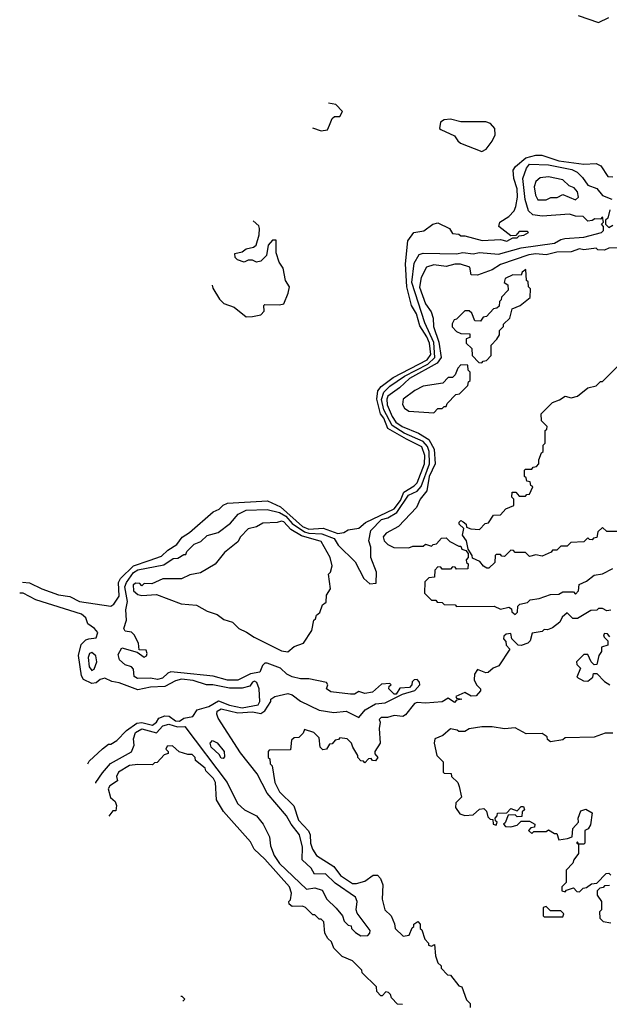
# Model space of a CAD drawing. Extents: x 2769579 to 2883812, y 684207 to 828660.
# Tile 259 of 505: x 2775728 to 2778558, y 796081 to 800807. Entities that reach past the tile are written whole.
import ezdxf

# ---------------------------------------------------------------- set-up
doc = ezdxf.new("R2010")
doc.units = 0

msp = doc.modelspace()

# ---------------------------------------------------------------- linework, layer by layer
at = {"layer": '0CON02XD'}
for points in [[(2778407.3, 800827.3), (2778505, 800793.8), (2778555, 800818)], [(2777133.6, 800287.1), (2777175, 800273.3), (2777205, 800277.5), (2777215, 800300), (2777227, 800333), (2777238.3, 800341.7), (2777265, 800342.5), (2777276.4, 800366.4), (2777245, 800400), (2777209.3, 800405.7)], [(2777945, 800174), (2777966.7, 800185), (2777996.1, 800223.9), (2778010, 800255), (2778007.5, 800285), (2777988.1, 800308.1), (2777965, 800316), (2777845, 800316.2), (2777795, 800328.8), (2777765, 800326.7), (2777747.5, 800315), (2777742.5, 800285), (2777749.3, 800279.3), (2777815, 800250), (2777830, 800225), (2777844.1, 800214.1), (2777945, 800174)], [(2775742.1, 798107.5), (2775775, 798103.8), (2775835, 798074.3), (2775915, 798045.8), (2775968.3, 798038.3), (2776015, 798014.2), (2776165, 797992.5), (2776179.3, 798000.7), (2776205, 798040), (2776202.5, 798105), (2776212.5, 798125), (2776274.4, 798185.6), (2776349.2, 798210.8), (2776408.8, 798231.2), (2776439.7, 798260.3), (2776482.7, 798287.3), (2776507.3, 798322.7), (2776543.3, 798345), (2776656.1, 798443.9), (2776685, 798456.7), (2776705, 798476.7), (2776725, 798486), (2776917.1, 798497.1), (2776978.9, 798468.9), (2777086, 798375), (2777115, 798361.1), (2777185, 798366), (2777255, 798340), (2777283.9, 798346.1), (2777305, 798358.8), (2777355, 798366.7), (2777387.3, 798392.7), (2777525, 798459.2), (2777555, 798498.8), (2777570.7, 798539.3), (2777620.9, 798569.1), (2777635, 798583.8), (2777671.4, 798675), (2777672.9, 798715), (2777657.4, 798757.4), (2777585, 798794.2), (2777494.2, 798844.2), (2777475, 798893.8), (2777460, 798915), (2777441.4, 798985), (2777447.1, 799025), (2777463.2, 799046.8), (2777520, 799090), (2777684, 799175), (2777700.9, 799199.1), (2777694.2, 799255), (2777682.5, 799285), (2777648.1, 799338.1), (2777632.5, 799395), (2777608.8, 799435), (2777585.7, 799525), (2777580, 799635), (2777590, 799745), (2777620, 799785), (2777667, 799793), (2777710, 799825), (2777735, 799832.5), (2777790, 799805), (2777805, 799780), (2777835, 799777.5), (2777845, 799770), (2777865, 799770), (2777947, 799747), (2778035, 799752.5), (2778065, 799743.3), (2778095, 799760), (2778115, 799760), (2778125, 799770), (2778147, 799773), (2778170, 799785), (2778165, 799790), (2778125, 799790), (2778108.3, 799771.7), (2778085, 799770), (2778027.5, 799815), (2778032.5, 799835), (2778075, 799862.5), (2778100.5, 799889.5), (2778109.2, 799910.8), (2778117.5, 799955), (2778115.8, 799995), (2778100, 800045), (2778096.2, 800085), (2778107.3, 800102.7), (2778156.8, 800143.2), (2778205, 800156), (2778233.9, 800156.1), (2778315, 800129.2), (2778435, 800113.8), (2778495, 800116.2), (2778516.7, 800105), (2778550, 800055), (2778575, 800052.5)], [(2776092.7, 797142.4), (2776093.9, 797146.1), (2776125, 797192.5), (2776164.1, 797235.9), (2776265, 797292.5), (2776276.7, 797325), (2776273.8, 797355), (2776284.3, 797385.7), (2776315, 797403.8), (2776385, 797383.8), (2776415, 797418), (2776444.3, 797425.7), (2776485, 797412.9), (2776520, 797415), (2776723.8, 797145), (2776773.9, 797043.9), (2776807.5, 797015), (2776865, 796986.2), (2776896, 796945), (2776926.2, 796885), (2776931.7, 796841.7), (2776948.8, 796795), (2776975, 796756.7), (2777103.8, 796633.8), (2777145, 796640), (2777179.3, 796629.3), (2777202.5, 796585), (2777247.5, 796542.5), (2777277.5, 796505), (2777285, 796480), (2777305, 796460), (2777318.3, 796458.3), (2777320, 796445), (2777340, 796425), (2777365, 796410), (2777398.3, 796411.7), (2777408.3, 796421.7), (2777410, 796435), (2777348.3, 796518.3), (2777343.3, 796535), (2777347.5, 796575), (2777340, 796595), (2777241.7, 796661.7), (2777195, 796706.7), (2777142.5, 796705), (2777126.2, 796735), (2777083.3, 796775), (2777085.8, 796835), (2777071.2, 796895), (2777031.2, 796945), (2777008.8, 796985), (2776916.2, 797095), (2776867.3, 797187.3), (2776787.7, 797287.7), (2776680, 797455), (2776674.1, 797474.1), (2776675, 797487.5), (2776695, 797498.8), (2776775, 797479.2), (2776845, 797484), (2776885, 797476.7), (2776905, 797490), (2776932.5, 797535), (2776933.8, 797546.2), (2776951.7, 797558.3), (2777015, 797573.3), (2777036, 797566), (2777075.8, 797535.8), (2777165, 797492), (2777235, 797481.2), (2777295, 797487.5), (2777355, 797457.5), (2777386.7, 797495), (2777435, 797522.5), (2777481.7, 797528.3), (2777565, 797570), (2777625, 797587.5), (2777647.5, 797615), (2777647, 797627), (2777635, 797640), (2777621.7, 797638.3), (2777611.7, 797628.3), (2777610, 797615), (2777598.3, 797601.7), (2777551.7, 797598.3), (2777535, 797570), (2777525, 797570), (2777500, 797595), (2777501.7, 797608.3), (2777510, 797615), (2777505, 797620), (2777465, 797617.5), (2777421.7, 797578.3), (2777385, 797572.5), (2777355, 797582.5), (2777335, 797570), (2777315, 797570), (2777221.2, 797581.2), (2777200, 797595), (2777207.5, 797615), (2777200, 797625), (2777116.4, 797643.6), (2777076.4, 797643.6), (2777035, 797653.3), (2777010, 797665), (2776980, 797695), (2776915, 797717.5), (2776905, 797717.5), (2776893.6, 797706.4), (2776880, 797675), (2776835, 797666.7), (2776775, 797636.7), (2776725, 797636.7), (2776655.9, 797655.9), (2776501.2, 797671.2), (2776453.8, 797676.2), (2776439.3, 797670.7), (2776413.6, 797646.4), (2776389.5, 797640.5), (2776355, 797646.7), (2776293.9, 797643.9), (2776277.5, 797655), (2776275, 797690), (2776265, 797700), (2776235, 797710), (2776206.7, 797735), (2776200.7, 797759.3), (2776218.3, 797791.7), (2776291.7, 797771.7), (2776325, 797747.5), (2776336.4, 797753.6), (2776340, 797765), (2776335, 797780), (2776301.7, 797781.7), (2776297.5, 797815), (2776277.5, 797855), (2776265, 797867.5), (2776235, 797872.5), (2776227.5, 797885), (2776240, 797925), (2776236.7, 797975), (2776246.2, 798015), (2776233.1, 798085), (2776240, 798105), (2776275, 798154.2), (2776295, 798165.6), (2776420.5, 798189.5), (2776465, 798220), (2776487, 798223), (2776515, 798240), (2776525, 798240), (2776530, 798255), (2776565, 798290), (2776597, 798303), (2776628.3, 798331.7), (2776680, 798345), (2776739.3, 798390.7), (2776777, 798433), (2776815, 798453.3), (2776915, 798456), (2776975, 798441.4), (2777005, 798423.1), (2777035, 798389.4), (2777095, 798348.2), (2777115, 798341.8), (2777178.7, 798338.7), (2777236.7, 798316.7), (2777256.7, 798285), (2777337.5, 798205), (2777380, 798125), (2777408.3, 798098.3), (2777438.3, 798101.7), (2777440, 798155), (2777412.5, 798225), (2777412.5, 798275), (2777403.3, 798305), (2777413.3, 798355), (2777465, 798407.1), (2777495, 798415.8), (2777537.9, 798442.1), (2777594, 798525), (2777635.5, 798544.5), (2777655, 798566.7), (2777694.4, 798675), (2777692.5, 798735), (2777685, 798758.8), (2777665, 798781.9), (2777572.6, 798822.6), (2777515, 798858.6), (2777475, 798933.8), (2777464.5, 798984.5), (2777475, 799018.8), (2777505, 799047.1), (2777575, 799095.6), (2777685.9, 799154.1), (2777720.6, 799185), (2777715, 799256.7), (2777671.5, 799351.5), (2777610, 799545), (2777621.7, 799638.3), (2777645, 799680), (2777665, 799686.7), (2777825, 799683.8), (2777855, 799688.8), (2777905, 799683.3), (2777935, 799690), (2778025, 799681.2), (2778135, 799712.5), (2778295, 799733.8), (2778325, 799752.5), (2778343.6, 799756.4), (2778435, 799762.5), (2778520, 799785), (2778530, 799795), (2778530, 799815), (2778520, 799825), (2778530, 799835), (2778525, 799860), (2778515, 799850), (2778488.3, 799851.7), (2778475, 799842.5), (2778455, 799840), (2778431.7, 799861.7), (2778395, 799863.8), (2778367, 799873), (2778235, 799863.3), (2778190.5, 799870.5), (2778169.3, 799889.3), (2778154.1, 799944.1), (2778142, 800045), (2778160, 800095), (2778175, 800113.3), (2778265, 800110), (2778377.3, 800087.3), (2778402.5, 800075), (2778429.5, 800049.5), (2778455, 800013.3), (2778497, 799997), (2778525, 799962.5), (2778570, 799945)], [(2778395, 799942.5), (2778410, 799955), (2778405, 799980), (2778389.3, 799999.3), (2778365, 800010), (2778335, 800037.5), (2778265, 800052.5), (2778225, 800047.5), (2778205, 800030), (2778196.7, 800005), (2778203.3, 799965), (2778215, 799942.5), (2778255, 799942.5), (2778277, 799953), (2778306.7, 799953.3), (2778335, 799967.5), (2778395, 799942.5)], [(2778560, 799895), (2778550, 799855), (2778540, 799845), (2778540, 799825), (2778555, 799810), (2778575, 799820)], [(2776652.1, 799532.9), (2776655, 799517.5), (2776687.5, 799465), (2776707.5, 799445), (2776757, 799427), (2776815, 799380), (2776845, 799382.5), (2776885, 799390), (2776901.7, 799408.3), (2776900, 799435), (2776905, 799440), (2776975, 799437.5), (2776995, 799442.5), (2777016.7, 799495), (2777022.5, 799525), (2777003.3, 799555), (2776992.5, 799615), (2776973, 799643), (2776958.3, 799688.3), (2776958.3, 799748.3), (2776941.7, 799748.3), (2776920, 799725), (2776912.5, 799675), (2776885, 799647.5), (2776865, 799642.5), (2776845, 799652.5), (2776825, 799652.5), (2776805, 799643.3), (2776772.5, 799655), (2776762.5, 799665), (2776760, 799685), (2776795, 799692.5), (2776815, 799707.5), (2776850, 799715), (2776862.5, 799725), (2776877.5, 799775), (2776878.8, 799805), (2776875, 799817.5), (2776848.8, 799840.9)], [(2778636.4, 799713.6), (2778555, 799710), (2778535, 799700), (2778503, 799703), (2778495, 799710), (2778435, 799702.5), (2778415, 799707.5), (2778375, 799693.3), (2778305, 799691.2), (2778255, 799678.8), (2778205, 799683.3), (2778171.7, 799678.3), (2778035, 799631.2), (2777995, 799606.7), (2777925, 799580), (2777895, 799582.5), (2777888.3, 799618.3), (2777843.6, 799633.6), (2777816.4, 799633.6), (2777775, 799622.5), (2777715, 799630), (2777680.7, 799619.3), (2777655, 799570), (2777646.4, 799523.6), (2777675, 799442.5), (2777702.5, 799405), (2777712.5, 799375), (2777713.8, 799335), (2777739.2, 799259.2), (2777750, 799185), (2777731.7, 799158.3), (2777598.8, 799085), (2777550.3, 799039.7), (2777495, 799000), (2777489.2, 798985), (2777492.3, 798957.7), (2777515, 798902.5), (2777533.3, 798875), (2777563.3, 798855), (2777642, 798822), (2777691.9, 798791.9), (2777716.7, 798745), (2777722, 798675), (2777693.1, 798615), (2777681.2, 798545), (2777650, 798505), (2777632.5, 798465), (2777546.4, 798373.6), (2777487, 798343), (2777472.5, 798325), (2777477.5, 798305), (2777495, 798287.5), (2777523.6, 798273.6), (2777595, 798272.5), (2777615, 798280), (2777665, 798280), (2777675, 798290), (2777705, 798280), (2777711.7, 798288.3), (2777728.3, 798291.7), (2777751.7, 798318.3), (2777775, 798320), (2777793, 798303), (2777835, 798280), (2777845, 798280), (2777850, 798265), (2777868.3, 798258.3), (2777880, 798245), (2777880, 798225), (2777870, 798215), (2777871.7, 798201.7), (2777880, 798195), (2777878.3, 798171.7), (2777825, 798170), (2777818.3, 798178.3), (2777805, 798180), (2777795, 798170), (2777755, 798170), (2777748.3, 798178.3), (2777735, 798180), (2777720, 798165), (2777718.3, 798131.7), (2777691.7, 798128.3), (2777671.7, 798108.3), (2777670, 798055), (2777705, 798020), (2777725, 798020), (2777731.7, 798011.7), (2777755, 798010), (2777765, 798000), (2777817.5, 797997.5), (2777825, 797990), (2778005, 797992.5), (2778035, 797977.5), (2778075, 797987.5), (2778088.3, 797978.3), (2778090, 797965), (2778105, 797952.5), (2778117, 797963), (2778118.3, 797991.7), (2778128.3, 798001.7), (2778165, 798010), (2778178.3, 798021.7), (2778221.7, 798028.3), (2778275, 798047.5), (2778315, 798050), (2778335, 798060), (2778385, 798060), (2778395, 798050), (2778410, 798065), (2778413.6, 798096.4), (2778448.3, 798111.7), (2778485, 798140), (2778525, 798147.5), (2778575, 798173.3)], [(2777945, 799160), (2777951.7, 799168.3), (2777968.3, 799171.7), (2777990, 799195), (2777990, 799245), (2778017, 799273), (2778030, 799295), (2778030, 799315), (2778050, 799335), (2778050, 799345), (2778080, 799375), (2778091.7, 799418.3), (2778130, 799435), (2778177, 799473), (2778180, 799515), (2778170, 799525), (2778168.3, 799548.3), (2778160, 799555), (2778157.5, 799607.5), (2778140, 799595), (2778135, 799580), (2778095, 799582.5), (2778057.5, 799565), (2778052.5, 799545), (2778070, 799535), (2778071.7, 799508.3), (2778040, 799475), (2778038.3, 799461.7), (2778030, 799455), (2778028.3, 799431.7), (2778018.3, 799421.7), (2778001.7, 799418.3), (2777968.3, 799381.7), (2777951.7, 799378.3), (2777940, 799360), (2777911.7, 799361.7), (2777898.3, 799398.3), (2777885, 799410), (2777865, 799410), (2777825, 799370), (2777813.6, 799366.4), (2777803, 799347), (2777803, 799333), (2777825, 799310), (2777845, 799300), (2777888.3, 799298.3), (2777888.3, 799281.7), (2777870, 799275), (2777870, 799255), (2777898.3, 799228.3), (2777900, 799195), (2777931.7, 799161.7), (2777945, 799160)], [(2777715, 798920), (2777735, 798940), (2777755, 798940), (2777765, 798950), (2777775, 798950), (2777780, 798965), (2777821.7, 799008.3), (2777838.3, 799011.7), (2777878.3, 799051.7), (2777881.7, 799068.3), (2777890, 799075), (2777890, 799115), (2777880, 799125), (2777878.3, 799148.3), (2777845, 799150), (2777830, 799135), (2777818.3, 799101.7), (2777805, 799090), (2777785, 799090), (2777758.3, 799061.7), (2777665, 799047.5), (2777625, 799027.5), (2777567.5, 798985), (2777565, 798960), (2777575, 798942.5), (2777595, 798927.5), (2777715, 798920)], [(2778635, 798350), (2778545, 798350), (2778525, 798370), (2778501.7, 798348.3), (2778498.3, 798321.7), (2778481.7, 798318.3), (2778475, 798310), (2778461.7, 798311.7), (2778455, 798320), (2778435, 798300), (2778373, 798297), (2778355, 798280), (2778325, 798280), (2778305, 798260), (2778285, 798260), (2778278.3, 798251.7), (2778235, 798232.5), (2778205, 798237.5), (2778175, 798230), (2778155, 798250), (2778105, 798250), (2778098.3, 798258.3), (2778085, 798260), (2778055, 798230), (2778041.7, 798231.7), (2778035, 798240), (2778015, 798240), (2778010, 798235), (2778008.3, 798201.7), (2777980, 798175), (2777970, 798175), (2777953.6, 798183.6), (2777936.1, 798206.1), (2777901.7, 798221.7), (2777900, 798235), (2777880, 798265), (2777872.5, 798305), (2777853, 798333), (2777860, 798365), (2777837.5, 798385), (2777837.5, 798395), (2777845, 798402.5), (2777857, 798397), (2777870, 798385), (2777871.7, 798371.7), (2777893, 798363), (2777935, 798360), (2777961.7, 798388.3), (2777978.3, 798391.7), (2778001.7, 798428.3), (2778035, 798430), (2778061.7, 798458.3), (2778100, 798475), (2778100, 798505), (2778090, 798515), (2778091.7, 798538.3), (2778108.3, 798538.3), (2778125, 798520), (2778155, 798520), (2778161.7, 798528.3), (2778175, 798530), (2778190, 798565), (2778181.7, 798571.7), (2778178.3, 798588.3), (2778161.7, 798591.7), (2778158.3, 798608.3), (2778150, 798615), (2778150, 798645), (2778155, 798650), (2778185, 798650), (2778191.7, 798658.3), (2778208.3, 798661.7), (2778220, 798675), (2778220, 798695), (2778231.7, 798728.3), (2778240, 798735), (2778240, 798765), (2778250, 798775), (2778250, 798835), (2778258.3, 798841.7), (2778260, 798855), (2778231.7, 798881.7), (2778230, 798915), (2778285, 798970), (2778318.3, 798981.7), (2778345, 799000), (2778375, 798992.5), (2778405, 799000), (2778455, 799040), (2778495, 799050), (2778515, 799070), (2778525, 799070), (2778595, 799140)], [(2777015, 797772.5), (2777045, 797797.5), (2777090, 797815), (2777130, 797875), (2777140, 797925), (2777148.3, 797931.7), (2777151.7, 797948.3), (2777168.3, 797961.7), (2777181.7, 797998.3), (2777198.3, 798011.7), (2777200, 798045), (2777220, 798075), (2777210, 798145), (2777220, 798155), (2777227.5, 798185), (2777217.5, 798225), (2777175, 798302.5), (2777080, 798330), (2777030, 798360), (2776995, 798396.2), (2776985, 798400), (2776963, 798393), (2776895, 798390), (2776865, 798373.3), (2776825, 798362.5), (2776787.5, 798325), (2776775, 798300), (2776710.7, 798249.3), (2776666.4, 798193.6), (2776595, 798152.5), (2776545, 798142.5), (2776505, 798122.5), (2776415, 798122.5), (2776361.7, 798098.3), (2776325, 798100), (2776315, 798090), (2776305, 798100), (2776285, 798102.5), (2776273.3, 798095), (2776273.8, 798065), (2776295, 798047.5), (2776315, 798042.5), (2776385, 798047.5), (2776503.6, 798003.6), (2776576.4, 797996.4), (2776628.3, 797968.3), (2776675, 797952.5), (2776708.3, 797928.3), (2776750, 797915), (2776780, 797885), (2776817, 797867), (2776853, 797843), (2776985, 797777.5), (2777015, 797772.5)], [(2776055.7, 797234.9), (2776061.7, 797248.3), (2776125, 797306.7), (2776155, 797330), (2776165, 797330), (2776195, 797347.5), (2776240, 797395), (2776289.7, 797430.3), (2776315, 797433.1), (2776365, 797420.8), (2776383.8, 797435), (2776395.9, 797454.1), (2776425, 797466.2), (2776445, 797463.8), (2776475, 797442), (2776495, 797440), (2776515.9, 797454.1), (2776558.3, 797461.7), (2776580, 797495), (2776635, 797510), (2776682.3, 797537.7), (2776735, 797516), (2776795, 797504.3), (2776871.7, 797518.3), (2776880, 797535), (2776877.5, 797595), (2776866.7, 797625), (2776855, 797632.5), (2776845, 797627.5), (2776832.5, 797607.5), (2776795, 797598.8), (2776735, 797597.5), (2776655, 797613.8), (2776625, 797613.8), (2776560, 797635), (2776505, 797640.8), (2776475, 797633.8), (2776424.2, 797605.8), (2776355, 797603.8), (2776295, 797590), (2776205, 797623.8), (2776169.5, 797629.5), (2776136.1, 797646.1), (2776115, 797640), (2776095, 797623.8), (2776075, 797620), (2776035, 797640), (2776025, 797657.5), (2776010, 797755), (2776022.7, 797807.3), (2776045, 797830), (2776060, 797835), (2776095, 797840), (2776102.5, 797865), (2776087.5, 797885), (2776055, 797907.5), (2776046.1, 797936.1), (2776025, 797953.8), (2775805, 798022.9), (2775745, 798053.8), (2775728.1, 798054.7)], [(2778565, 797972.5), (2778545, 797970), (2778525, 797980), (2778505, 797980), (2778497.5, 797972.5), (2778468.3, 797971.7), (2778405, 797932.5), (2778383, 797933), (2778355, 797960), (2778330.7, 797939.3), (2778320, 797915), (2778285, 797887.5), (2778261.7, 797878.3), (2778245, 797880), (2778235, 797870), (2778187, 797863), (2778177.5, 797825), (2778166.1, 797813.9), (2778135, 797802.5), (2778120, 797805), (2778090, 797835), (2778085, 797860), (2778063, 797857), (2778051.7, 797848.3), (2778050, 797835), (2778061.7, 797821.7), (2778062.5, 797805), (2778080, 797785), (2778027.5, 797705), (2778000, 797695), (2777976.4, 797673.6), (2777965, 797672.5), (2777925, 797687.5), (2777910, 797665), (2777908.3, 797638.3), (2777920, 797615), (2777940, 797595), (2777940, 797585), (2777918.3, 797561.7), (2777895, 797560), (2777865, 797577.5), (2777821.7, 797558.3), (2777825, 797550), (2777850, 797545), (2777825, 797540), (2777815, 797530), (2777785, 797550), (2777755, 797532.5), (2777675, 797526.7), (2777635, 797530), (2777622.5, 797525), (2777579.3, 797470.7), (2777567, 797463), (2777525, 797467.5), (2777493, 797457), (2777463, 797457), (2777452.5, 797447.5), (2777457.5, 797435), (2777453.3, 797405), (2777457.5, 797335), (2777432.5, 797295), (2777432.5, 797282.5), (2777447.5, 797265), (2777435, 797250), (2777421.7, 797251.7), (2777415, 797260), (2777401.7, 797258.3), (2777385, 797240), (2777378.3, 797248.3), (2777365, 797250), (2777350, 797265), (2777350, 797275), (2777327.5, 797315), (2777320, 797335), (2777300, 797355), (2777265, 797360), (2777258.3, 797351.7), (2777241.7, 797348.3), (2777228.3, 797331.7), (2777215, 797330), (2777200, 797305), (2777183, 797303), (2777170, 797315), (2777165, 797360), (2777140, 797385), (2777095, 797400), (2777088.3, 797381.7), (2777068.3, 797361.7), (2777045, 797360), (2777031.7, 797348.3), (2777028.3, 797301.7), (2776925, 797300), (2776920, 797295), (2776920, 797265), (2776928.3, 797258.3), (2776930, 797235), (2776940, 797225), (2776952.5, 797145), (2776975, 797100), (2777043, 797033), (2777066.7, 796965), (2777113.6, 796913.6), (2777122.5, 796895), (2777123.3, 796855), (2777133.3, 796825), (2777152.5, 796795), (2777235, 796742.5), (2777268.3, 796698.3), (2777325, 796660), (2777345, 796660), (2777385, 796672.5), (2777425, 796700), (2777445, 796700), (2777460, 796685), (2777470, 796655), (2777467.5, 796585), (2777480, 796535), (2777510, 796505), (2777527, 796467), (2777530, 796445), (2777568.3, 796408.3), (2777597, 796413), (2777611.7, 796448.3), (2777620, 796455), (2777620, 796465), (2777638.3, 796478.3), (2777650, 796465), (2777650, 796445), (2777658.3, 796438.3), (2777673, 796393), (2777690, 796375), (2777690, 796365), (2777705, 796360), (2777718.3, 796368.3), (2777723, 796313), (2777735, 796280), (2777750, 796265), (2777750, 796255), (2777781.7, 796221.7), (2777795, 796220), (2777835, 796170), (2777850, 796165), (2777871.7, 796101.7), (2777890, 796085), (2777890, 796065)], [(2778560, 797845), (2778548.3, 797858.3), (2778535, 797860), (2778530, 797855), (2778533, 797843), (2778550, 797825), (2778550, 797805), (2778520, 797795), (2778520, 797775), (2778507.5, 797755), (2778498.3, 797711.7), (2778485, 797710), (2778470, 797725), (2778455, 797760), (2778435, 797760), (2778400, 797725), (2778401.7, 797711.7), (2778420, 797695), (2778401.7, 797651.7), (2778433, 797633), (2778455, 797632.5), (2778478.3, 797651.7), (2778481.7, 797668.3), (2778498.3, 797668.3), (2778535, 797630), (2778560, 797615)], [(2776075, 797683.3), (2776085, 797690), (2776097.5, 797725), (2776093.3, 797753.3), (2776075, 797770), (2776062.5, 797765), (2776056.7, 797745), (2776060.7, 797700.7), (2776075, 797683.3)], [(2778575, 797382.5), (2778537, 797383), (2778485, 797362.5), (2778345, 797360), (2778335, 797350), (2778275, 797340), (2778261.7, 797351.7), (2778260, 797365), (2778235, 797380), (2778158.3, 797378.3), (2778105, 797407.5), (2778055, 797402.5), (2777995, 797412.5), (2777945, 797412.5), (2777885, 797402.5), (2777865, 797390), (2777835, 797390), (2777827, 797397), (2777795, 797402.5), (2777758.3, 797371.7), (2777720, 797355), (2777717.5, 797335), (2777730, 797275), (2777760, 797245), (2777760, 797195), (2777765, 797190), (2777798.3, 797188.3), (2777800, 797175), (2777830, 797145), (2777837, 797127), (2777847.5, 797075), (2777821.7, 797048.3), (2777820, 797025), (2777840, 796995), (2777865, 796987.5), (2777905, 796990), (2777935, 797017.5), (2777955, 797020), (2777968.3, 797008.3), (2777975, 796980), (2777985, 796970), (2777998.3, 796968.3), (2778000, 796945), (2778015, 796940), (2778020, 796955), (2778011.7, 796961.7), (2778010, 796975), (2778020, 796985), (2778021.7, 796998.3), (2778065, 797000), (2778085, 797020), (2778115, 797010), (2778135, 797030), (2778145, 797030), (2778150, 797015), (2778140, 797005), (2778138.3, 796981.7), (2778115, 796980), (2778105, 796990), (2778071.7, 796988.3), (2778058.3, 796951.7), (2778050, 796945), (2778060, 796935), (2778085, 796932.5), (2778115, 796940), (2778135, 796960), (2778175, 796960), (2778200, 796945), (2778198.3, 796931.7), (2778181.7, 796928.3), (2778170, 796915), (2778185, 796900), (2778195, 796910), (2778255, 796910), (2778265, 796917.5), (2778295, 796900), (2778305, 796900), (2778315, 796870), (2778357, 796877), (2778380, 796885), (2778382.5, 796925), (2778410, 796955), (2778407.5, 796975), (2778420.7, 797009.3), (2778445, 797017.5), (2778475, 797000), (2778467, 796943), (2778456.4, 796923.6), (2778440, 796915), (2778440, 796855), (2778435, 796850), (2778410, 796850), (2778405, 796860), (2778400, 796855), (2778410, 796850), (2778410, 796805), (2778387.5, 796775), (2778382.5, 796757.5), (2778350, 796725), (2778350, 796665), (2778330, 796645), (2778330, 796625), (2778345, 796620), (2778351.7, 796628.3), (2778385, 796640), (2778401.7, 796621.7), (2778415, 796620), (2778431.7, 796638.3), (2778448.3, 796641.7), (2778471.7, 796658.3), (2778498.3, 796661.7), (2778541.7, 796708.3), (2778555, 796710), (2778565, 796700)], [(2776705, 797260), (2776695, 797262.5), (2776685, 797280), (2776647.5, 797315), (2776642.5, 797335), (2776653, 797347), (2776676.4, 797336.4), (2776710, 797295), (2776711.7, 797268.3), (2776705, 797260)], [(2777541.7, 796081.7), (2777511.7, 796111.7), (2777508.3, 796128.3), (2777498.3, 796138.3), (2777485, 796140), (2777468.3, 796121.7), (2777461.7, 796121.7), (2777441.7, 796141.7), (2777440, 796165), (2777371.7, 796231.7), (2777370, 796245), (2777325, 796290), (2777275, 796310), (2777235, 796350), (2777225, 796380), (2777207, 796397), (2777193, 796423), (2777187, 796477), (2777175, 796490), (2777165, 796490), (2777145, 796510), (2777135, 796510), (2777100, 796545), (2777085, 796552.5), (2777035, 796550), (2777021.7, 796561.7), (2777020, 796575), (2777027, 796583), (2777032.5, 796615), (2777022.5, 796645), (2776905, 796777.5), (2776852.5, 796825), (2776835, 796860), (2776706.4, 797006.4), (2776673, 797063), (2776667.5, 797145), (2776657.5, 797165), (2776621.7, 797201.7), (2776617.5, 797215), (2776571.7, 797251.7), (2776570, 797265), (2776555, 797280), (2776535, 797280), (2776493, 797293), (2776461.7, 797321.7), (2776435, 797320), (2776430, 797305), (2776440, 797295), (2776440, 797285), (2776421.7, 797278.3), (2776388.3, 797241.7), (2776375, 797240), (2776365, 797230), (2776295, 797232.5), (2776255, 797226.7), (2776202.5, 797195), (2776193.3, 797175), (2776197, 797153), (2776160.7, 797129.3), (2776153.3, 797115), (2776163.8, 797073.8), (2776186.7, 797055), (2776192.5, 797035), (2776190, 797010), (2776175, 797010), (2776155.8, 796984.4)], [(2778558.3, 796651.7), (2778535, 796650), (2778528.3, 796641.7), (2778511.7, 796638.3), (2778500, 796625), (2778500, 796605), (2778520, 796575), (2778520, 796535), (2778510, 796525), (2778512.5, 796495), (2778528.3, 796478.3), (2778565, 796472.5)], [(2778335, 796500), (2778340, 796515), (2778325, 796530), (2778275, 796530), (2778255, 796550), (2778240, 796545), (2778240, 796505), (2778245, 796500), (2778335, 796500)], [(2776510.8, 796095.8), (2776520, 796105), (2776508.3, 796118.3), (2776501.7, 796118.7)], [(2777565, 796080), (2777541.7, 796081.7)]]:
    msp.add_lwpolyline(points, dxfattribs=at)

doc.saveas('drawing.dxf')
